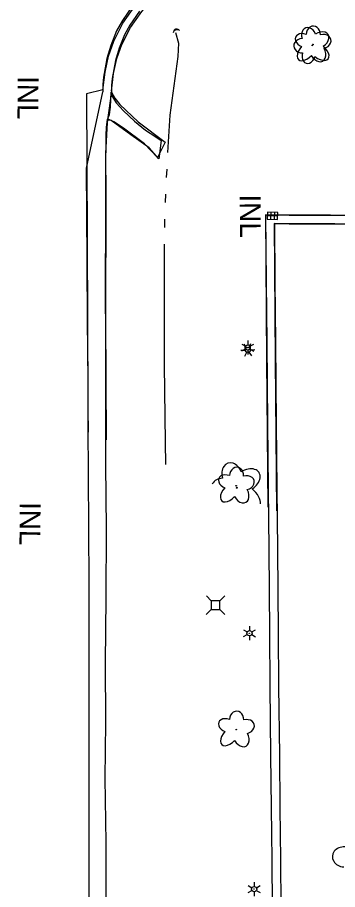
# Model space of a CAD drawing. Extents: x 588843 to 2552415, y 180129 to 269402.
# Drawn here: x 594761.7 to 594853.8, y 184112.9 to 184364.2 of the extents above; entities that cross this region are included whole.
import ezdxf

# ---------------------------------------------------------------- set-up
doc = ezdxf.new("R2010")
doc.units = 0
for name, color, linetype in [('Default', 7, 'Continuous'), ('E_DRN', 7, 'Continuous'), ('E_DRN_Text', 7, 'Continuous'), ('E_DWY', 7, 'Continuous'), ('E_LAND_Vegetation', 7, 'Continuous'), ('E_LTG', 7, 'Continuous'), ('E_RDWY', 7, 'Continuous'), ('E_RDWY_C_and_G', 7, 'Continuous'), ('E_RDWY_Gravel', 7, 'Continuous'), ('E_UTL_AG_Bold', 7, 'Continuous'), ('E_WTR_P', 7, 'Continuous')]:
    doc.layers.add(name, color=color, linetype=linetype)

# ---------------------------------------------------------------- blocks, each defined once
blk = doc.blocks.new('INLT_57')
at = {"layer": 'E_DRN_Text'}
blk.add_text('INL', height=12, dxfattribs=at).set_placement((-11.03, -6))
blk = doc.blocks.new('CULV2')
at = {"layer": 'E_DRN'}
blk.add_arc((19.7, 14.8), 24.6, 216.8699, 323.1301, dxfattribs=at)
blk = doc.blocks.new('LPOL')
at = {"layer": 'Default'}
for p, q in [((-4, 0), (-1.5, 0)), ((-0.75, 1.3), (-2, 3.46)), ((0.75, 1.3), (2, 3.46)), ((1.5, 0), (4, 0)), ((-2, -3.46), (-0.75, -1.3)), ((2, -3.46), (0.75, -1.3))]:
    blk.add_line(p, q, dxfattribs=at)
for radius in [1.5, 1.5, 1.5, 0.125]:
    blk.add_circle((0, 0), radius, dxfattribs=at)
blk = doc.blocks.new('DTRE')
at = {"layer": 'Default'}
blk.add_circle((-0.18, 0), 0.183, dxfattribs=at)
for centre, major_axis, ratio in [((-1.87, 5.32), (1.36, -4.98), 0.782863), ((4.06, 2.74), (-5.27, -2.93), 0.691916), ((-5.87, 0.15), (4.93, -0.12), 0.832022), ((-2.49, -5.24), (1.8, 4.86), 0.716896), ((3.54, -3.71), (-5.01, 4.58), 0.560249)]:
    blk.add_ellipse(centre, major_axis=major_axis, ratio=ratio, start_param=1.570796, end_param=4.712389, dxfattribs=at)
blk = doc.blocks.new('PED')
at = {"layer": 'Default'}
for p, q in [((-2.5, 2.5), (-5.33, 5.33)), ((2.5, 2.5), (5.33, 5.33)), ((-2.5, -2.5), (-5.33, -5.33)), ((2.5, -2.5), (5.33, -5.33))]:
    blk.add_line(p, q, dxfattribs=at)
blk.add_lwpolyline([(-2.5, -2.5), (2.5, -2.5), (2.5, 2.5), (-2.5, 2.5)], close=True, dxfattribs=at)
blk = doc.blocks.new('INLO')
at = {"layer": 'E_DRN'}
for p, q in [((2, -4), (2, 0)), ((4, -4), (4, 0)), ((6, -2), (0, -2))]:
    blk.add_line(p, q, dxfattribs=at)
blk.add_lwpolyline([(0, -4), (6, -4), (6, 0), (0, 0), (0, -4)], close=True, dxfattribs=at)
blk = doc.blocks.new('INLT_1')
at = {"layer": 'E_DRN_Text'}
blk.add_text('INL', height=12, dxfattribs=at).set_placement((-11.03, -6))
blk = doc.blocks.new('CULV2_4')
at = {"layer": 'E_DRN'}
blk.add_arc((65, 48), 80.7, 216.8699, 323.1301, dxfattribs=at)
blk = doc.blocks.new('LPOL_4')
at = {"layer": 'E_LTG'}
for p, q in [((-13.1, 0), (-4.9, 0)), ((-2.5, 4.3), (-6.6, 11.4)), ((2.5, 4.3), (6.6, 11.4)), ((4.9, 0), (13.1, 0)), ((-6.6, -11.4), (-2.5, -4.3)), ((6.6, -11.4), (2.5, -4.3))]:
    blk.add_line(p, q, dxfattribs=at)
for radius in [4.92, 4.92, 4.92, 0.41]:
    blk.add_circle((0, 0), radius, dxfattribs=at)
blk = doc.blocks.new('DTRE_4')
at = {"layer": 'E_LAND_Vegetation'}
blk.add_circle((-0.6, 0), 0.601, dxfattribs=at)
for centre, major_axis, ratio in [((-6.1, 17.5), (4.5, -16.3), 0.782863), ((13.3, 9), (-17.3, -9.6), 0.691916), ((-19.3, 0.5), (16.2, -0.4), 0.832022), ((-8.2, -17.2), (5.9, 15.9), 0.716896), ((11.6, -12.2), (-16.4, 15), 0.560249)]:
    blk.add_ellipse(centre, major_axis=major_axis, ratio=ratio, start_param=1.570796, end_param=4.712389, dxfattribs=at)

msp = doc.modelspace()

# ---------------------------------------------------------------- linework, layer by layer
at = {"layer": 'E_DWY'}
for points in [[(594905.43, 184307.16), (594870.6, 184307.09), (594833.08, 184307.29), (594833.38, 184265.42), (594833.76, 184223.13)], [(594910.19, 184307.25), (594893.15, 184307.11), (594876.64, 184307.14), (594860.81, 184307.13), (594839.86, 184307.15), (594833.09, 184307.18), (594833.3, 184287.93), (594833.44, 184270.64), (594833.67, 184247.1), (594833.82, 184228.45), (594834.02, 184210.87), (594834.22, 184186.97), (594834.31, 184171.42), (594834.55, 184151.65), (594834.69, 184136.47), (594834.88, 184121.51), (594834.96, 184107.79), (594835.21, 184097.45), (594835.9, 184088.54), (594836.68, 184082.59), (594837.29, 184078.75), (594837.38, 184077.08), (594837, 184074.31)], [(594905.44, 184304.66), (594870.6, 184304.59), (594835.6, 184304.77), (594835.88, 184265.44), (594836.27, 184222.08)], [(594910.26, 184304.75), (594893.15, 184304.61), (594876.63, 184304.64), (594860.81, 184304.63), (594839.85, 184304.65), (594835.62, 184304.67), (594835.8, 184287.95), (594835.94, 184270.66), (594836.17, 184247.12), (594836.32, 184228.47), (594836.52, 184210.89), (594836.72, 184186.98), (594836.81, 184171.45), (594837.05, 184151.68), (594837.19, 184136.5), (594837.38, 184121.53), (594837.46, 184107.83), (594837.71, 184097.57), (594838.38, 184088.8), (594839.15, 184082.95), (594839.78, 184079.01), (594839.89, 184076.97), (594839.47, 184073.97)]]:
    msp.add_lwpolyline(points, dxfattribs=at)
at = {"layer": 'E_LAND_Vegetation'}
msp.add_circle((594824.8, 184228.7), 0.128, dxfattribs=at)
for centre, major_axis, ratio, start_param, end_param in [((594823.4, 184232.34), (1.16, -3.42), 0.782863, 1.570796, 4.712389), ((594827.65, 184230.79), (-3.56, -2.27), 0.691916, 1.570796, 4.712389), ((594820.82, 184228.56), (3.45, 0.12), 0.832022, 1.570796, 2.653078), ((594827.56, 184226.26), (-3.69, 2.99), 0.560249, 3.446484, 4.712389), ((594855.76, 184122.35), (3.45, -0.2), 0.832022, 1.570796, 4.712389)]:
    msp.add_ellipse(centre, major_axis=major_axis, ratio=ratio, start_param=start_param, end_param=end_param, dxfattribs=at)
at = {"layer": 'E_RDWY'}
for points in [[(594782.33, 184085.52), (594782.32, 184107.47), (594782.33, 184125.49), (594782.28, 184144.3), (594782.29, 184161.67), (594782.28, 184184.35), (594782.29, 184201.25), (594782.23, 184216.61), (594782.14, 184232.8), (594782.03, 184246.02), (594782, 184261.41), (594781.83, 184276.25), (594781.74, 184294.09), (594781.68, 184307.57), (594781.55, 184320.73), (594786.24, 184342.72)], [(594786.23, 184343.31), (594781.56, 184342.18), (594781.75, 184300.96), (594781.98, 184251.34), (594782.02, 184244.68)], [(594788.74, 184342.67), (594789.72, 184340.87), (594791.13, 184339.08), (594796.38, 184334.1), (594804.2, 184328.18), (594801.99, 184323.8), (594798.26, 184327.73), (594792.24, 184332.25), (594789.4, 184334.07), (594787.64, 184334.91)], [(594788.59, 184342.05), (594790.08, 184339.53), (594792.18, 184337.23), (594795.39, 184334.32), (594798.54, 184331.73), (594801.51, 184329.75), (594803.07, 184328.74), (594802.37, 184323.47), (594799.59, 184326.62), (594794.3, 184330.33), (594788.69, 184334.5), (594787.58, 184334.6)]]:
    msp.add_lwpolyline(points, dxfattribs=at)
at = {"layer": 'E_RDWY_C_and_G'}
for points in [[(594786.22, 184343.19), (594786.88, 184348.37), (594787.84, 184352.98), (594789.45, 184357.33), (594792.04, 184362.54), (594795.47, 184367.36), (594798.75, 184371.25), (594803.75, 184375.92), (594808.71, 184378.87), (594815.42, 184381.56), (594823.37, 184383.36), (594837.57, 184384.79), (594851.47, 184384.89), (594860.16, 184384.18), (594869.02, 184382.24), (594879.55, 184378.28), (594887.72, 184374.3), (594899.21, 184367.2), (594911.84, 184359.72), (594921.62, 184354.99)], [(594788.7, 184342.87), (594789.35, 184347.96), (594790.25, 184352.29), (594791.75, 184356.34), (594794.19, 184361.26), (594797.44, 184365.83), (594800.57, 184369.52), (594805.26, 184373.91), (594809.82, 184376.62), (594816.17, 184379.16), (594823.77, 184380.89), (594837.71, 184382.29), (594851.38, 184382.39), (594859.79, 184381.7), (594868.31, 184379.84), (594878.56, 184375.99), (594886.51, 184372.11), (594897.91, 184365.06), (594910.66, 184357.51), (594920.53, 184352.74)], [(594794.81, 184367.48), (594791.95, 184363.27), (594790.21, 184360.26), (594788.57, 184356.11), (594787.44, 184352.34), (594786.48, 184346.94), (594786.29, 184344.82), (594786.24, 184342.72)], [(594796.82, 184366), (594794.07, 184361.94), (594792.46, 184359.16), (594790.94, 184355.29), (594789.88, 184351.76), (594788.96, 184346.61), (594788.79, 184344.68), (594788.74, 184342.67)]]:
    msp.add_lwpolyline(points, dxfattribs=at)
at = {"layer": 'E_RDWY_Gravel'}
for points in [[(594787.35, 184086.39), (594787.19, 184107.42), (594787.19, 184126.47), (594786.93, 184144.93), (594787.08, 184161.03), (594787.01, 184178.4), (594787.25, 184196.81), (594787.27, 184216.9), (594787.12, 184235.24), (594787.11, 184252.01), (594787.11, 184270.27), (594787.02, 184287.15), (594787.1, 184305.38), (594787.12, 184319.98), (594787.21, 184330.28), (594787.31, 184332.44), (594787.48, 184334.07), (594787.59, 184334.77), (594788.13, 184336.24), (594788.46, 184338.33), (594788.64, 184342.67)], [(594788.7, 184342.87), (594787.49, 184333.93), (594786.98, 184324.96), (594787.11, 184312.54), (594787.04, 184277.23), (594787.18, 184242.53)]]:
    msp.add_lwpolyline(points, dxfattribs=at)
at = {"layer": 'E_WTR_P'}
for points in [[(594807.2, 184359.82), (594808.01, 184356.77), (594807.87, 184352.87), (594805.54, 184335.97), (594804.89, 184325.25)], [(594804.64, 184320.45), (594804.52, 184318.05)], [(594804.3, 184313.25), (594804.18, 184310.85)], [(594804, 184306.04), (594803.98, 184303.64)], [(594803.95, 184298.83), (594803.88, 184288.48), (594803.88, 184265.39), (594803.9, 184263.98)], [(594803.9, 184263.98), (594804.2, 184241.85), (594804.32, 184235.39)]]:
    msp.add_lwpolyline(points, dxfattribs=at)

# ---------------------------------------------------------------- block references
at = {"layer": 'E_DRN'}
for name, p, xscale, yscale, rotation in [('CULV2_4', (594808.2, 184360.45), 0.01464269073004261, 0.014642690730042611, -157.30997051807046), ('CULV2', (594808.3, 184360.44), 0.042183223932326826, 0.04218322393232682, -175.37224749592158), ('INLO', (594836.55, 184305.99), 0.5, 0.5, 178.12739284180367)]:
    msp.add_blockref(name, p, dxfattribs=dict(at, xscale=xscale, yscale=yscale, rotation=rotation))
at = {"layer": 'E_DRN_Text', "yscale": 0.5}
for name, p, xscale, rotation in [('INLT_57', (594764.72, 184341.73), 0.5000000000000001, -90.36283032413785), ('INLT_1', (594828.68, 184307.65), 0.5, -89.77095283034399), ('INLT_57', (594765.3, 184219.05), 0.5000000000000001, -90.36283032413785)]:
    msp.add_blockref(name, p, dxfattribs=dict(at, xscale=xscale, rotation=rotation))
at = {"layer": 'E_LAND_Vegetation'}
for name, p, xscale, yscale, rotation in [('DTRE_4', (594846.61, 184356.1), 0.15240030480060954, 0.15240030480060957, 3.4338469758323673), ('DTRE', (594846.73, 184356.26), 0.5000000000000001, 0.5, -90.36283032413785), ('DTRE', (594824.64, 184229.17), 0.5000000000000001, 0.5, -90.36283032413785), ('DTRE', (594824.66, 184158.94), 0.5000000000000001, 0.5, -90.36283032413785)]:
    msp.add_blockref(name, p, dxfattribs=dict(at, xscale=xscale, yscale=yscale, rotation=rotation))
at = {"layer": 'E_LTG'}
for name, p, xscale, yscale, rotation in [('LPOL_4', (594827.99, 184268.4), 0.15240030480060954, 0.15240030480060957, 3.4338469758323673), ('LPOL', (594827.95, 184269.07), 0.5000000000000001, 0.5, -90.36283032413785), ('LPOL', (594828.44, 184186.78), 0.5000000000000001, 0.5, -90.36283032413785), ('LPOL', (594829.78, 184113.08), 0.5000000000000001, 0.5, -90.36283032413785)]:
    msp.add_blockref(name, p, dxfattribs=dict(at, xscale=xscale, yscale=yscale, rotation=rotation))
at = {"layer": 'E_UTL_AG_Bold', "xscale": 0.5000000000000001, "yscale": 0.5, "rotation": -90.36283032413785}
msp.add_blockref('PED', (594818.69, 184194.86), dxfattribs=at)

doc.saveas('drawing.dxf')
